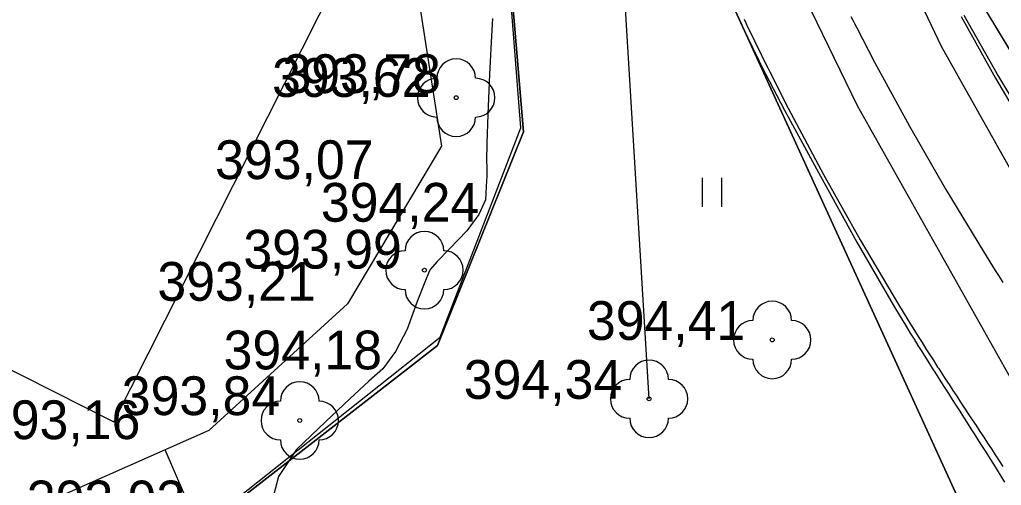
# Model space of a CAD drawing. Extents: x -574342 to -507939, y -1144044 to -1123894.
# Drawn here: x -508492.13 to -508466.78, y -1143152.64 to -1143140.63 of the extents above; entities that cross this region are included whole.
import ezdxf

# ---------------------------------------------------------------- set-up
doc = ezdxf.new("R2010")
doc.units = 0
for name, color, linetype in [('01_PARCELY_NAVRH_PC', 7, 'Continuous'), ('01_PARCELY_NAVRH_VHO', 7, 'Continuous'), ('01_PARCELY_NAVRH_ŽP', 7, 'Continuous'), ('1000', 7, 'Continuous'), ('21', 7, 'Continuous'), ('37', 7, 'Continuous'), ('43', 7, 'Continuous'), ('51', 7, 'Continuous'), ('54', 7, 'Continuous'), ('55', 7, 'Continuous'), ('60', 7, 'Continuous'), ('61', 7, 'Continuous'), ('Level 255', 7, 'Continuous'), ('VRST VEDL', 7, 'Continuous')]:
    doc.layers.add(name, color=color, linetype=linetype)

msp = doc.modelspace()

# ---------------------------------------------------------------- linework, layer by layer
msp.add_lwpolyline([(-508498.535, -1143120.193), (-508509.135, -1143141.189), (-508489.699, -1143151.002), (-508479.099, -1143130.006)], close=True)
at = {"layer": '01_PARCELY_NAVRH_PC'}
msp.add_lwpolyline([(-508426.41, -1143265.09), (-508431, -1143245.85), (-508431.86, -1143242.81), (-508432.73, -1143240.34), (-508445.99, -1143206.42), (-508454.33, -1143183.49), (-508456.87, -1143173.84), (-508463.3, -1143163.03), (-508476.26, -1143134.7), (-508479.46, -1143126.74), (-508474.05, -1143124.14), (-508467.92, -1143139.18), (-508459.97, -1143152.33), (-508456.09, -1143158.71), (-508451.57, -1143168.14), (-508437.66, -1143207.58), (-508425.52, -1143241.92), (-508422.7, -1143249.88), (-508420.08, -1143265.35)], dxfattribs=at)
at = {"layer": '01_PARCELY_NAVRH_VHO'}
msp.add_lwpolyline([(-508487.01, -1143113.01), (-508483.82, -1143117.57), (-508479.46, -1143126.74), (-508476.26, -1143134.7), (-508479.68, -1143136.88), (-508479.12, -1143143.52), (-508481.34, -1143149.03), (-508486.83, -1143153.3), (-508497.89, -1143158.09), (-508509.12, -1143169.33), (-508512.27, -1143171.56), (-508515.68, -1143172.08), (-508518.2, -1143171.1), (-508521.06, -1143176.58), (-508513.26, -1143177.6), (-508509.38, -1143179.27), (-508507.52, -1143173.92), (-508499.36, -1143164.43), (-508491.25, -1143159.19), (-508480.5, -1143156.13), (-508471.45, -1143157.79), (-508463.3, -1143163.03)], dxfattribs=at)
at = {"layer": '01_PARCELY_NAVRH_ŽP'}
msp.add_lwpolyline([(-508540.355, -1142847.7), (-508503.94, -1143018.7), (-508499.26, -1143041.98), (-508491.15, -1143065.29), (-508474.05, -1143124.14), (-508467.92, -1143139.18), (-508459.97, -1143152.33), (-508456.09, -1143158.71), (-508451.57, -1143168.14), (-508437.66, -1143207.58), (-508425.52, -1143241.92), (-508422.7, -1143249.88), (-508420.04, -1143252.1), (-508417.38, -1143252.95), (-508415.56, -1143252.78), (-508448.24, -1143160.16), (-508453.75, -1143145.01), (-508465.11, -1143123.03), (-508471.48, -1143106.99), (-508484.55, -1143061.98), (-508495.62, -1143031.06), (-508523.23, -1142904.28), (-508534.61, -1142847.7)], dxfattribs=at)
msp.add_lwpolyline([(-508521.06, -1143176.58), (-508518.2, -1143171.1), (-508515.68, -1143172.08), (-508512.27, -1143171.56), (-508509.12, -1143169.33), (-508497.89, -1143158.09), (-508486.83, -1143153.3), (-508481.34, -1143149.03), (-508479.12, -1143143.52), (-508479.68, -1143136.88), (-508476.26, -1143134.7), (-508463.3, -1143163.03), (-508471.45, -1143157.79), (-508480.5, -1143156.13), (-508491.25, -1143159.19), (-508499.36, -1143164.43), (-508507.52, -1143173.92), (-508509.38, -1143179.27), (-508513.26, -1143177.6)], close=True, dxfattribs=at)
at = {"layer": '1000'}
for points in [[(-508473.577, -1143140.566), (-508473.532, -1143140.663), (-508473.531, -1143140.663), (-508473.486, -1143140.762), (-508473.44, -1143140.86), (-508473.395, -1143140.958), (-508473.349, -1143141.055), (-508473.302, -1143141.153), (-508473.265, -1143141.231), (-508473.256, -1143141.251), (-508473.209, -1143141.348), (-508473.162, -1143141.446), (-508473.115, -1143141.543), (-508473.067, -1143141.64), (-508473.02, -1143141.737), (-508472.972, -1143141.834), (-508472.924, -1143141.931), (-508472.875, -1143142.028), (-508472.385, -1143142.961), (-508471.455, -1143144.663), (-508470.519, -1143146.364), (-508469.543, -1143148.043), (-508469.235, -1143148.553), (-508469.137, -1143148.712), (-508469.039, -1143148.871), (-508468.94, -1143149.03), (-508468.841, -1143149.188), (-508468.742, -1143149.347), (-508468.643, -1143149.505), (-508468.543, -1143149.663), (-508468.523, -1143149.695), (-508468.522, -1143149.696), (-508468.445, -1143149.816), (-508468.347, -1143149.968), (-508468.249, -1143150.12), (-508468.152, -1143150.272), (-508468.054, -1143150.424), (-508467.957, -1143150.576), (-508467.859, -1143150.728), (-508467.762, -1143150.88), (-508467.665, -1143151.033), (-508467.568, -1143151.185), (-508467.471, -1143151.337), (-508467.374, -1143151.49), (-508467.277, -1143151.642), (-508467.18, -1143151.795), (-508467.084, -1143151.948), (-508466.987, -1143152.1), (-508466.891, -1143152.253), (-508466.795, -1143152.406), (-508466.699, -1143152.559)], [(-508473.429, -1143140.613), (-508473.382, -1143140.71), (-508473.335, -1143140.808), (-508473.288, -1143140.905), (-508473.241, -1143141.002), (-508473.194, -1143141.099), (-508473.157, -1143141.177), (-508473.147, -1143141.196), (-508473.1, -1143141.293), (-508473.052, -1143141.39), (-508473.005, -1143141.487), (-508472.957, -1143141.584), (-508472.909, -1143141.681), (-508472.861, -1143141.778), (-508472.813, -1143141.874), (-508472.764, -1143141.971), (-508472.287, -1143142.909), (-508471.377, -1143144.62), (-508470.427, -1143146.31), (-508469.437, -1143147.977), (-508469.126, -1143148.484), (-508469.027, -1143148.643), (-508468.929, -1143148.801), (-508468.83, -1143148.959), (-508468.73, -1143149.117), (-508468.63, -1143149.274), (-508468.53, -1143149.431), (-508468.43, -1143149.589), (-508468.409, -1143149.621), (-508468.409, -1143149.621), (-508468.33, -1143149.741), (-508468.231, -1143149.892), (-508468.132, -1143150.043), (-508468.033, -1143150.194), (-508467.934, -1143150.345), (-508467.835, -1143150.496), (-508467.736, -1143150.647), (-508467.637, -1143150.798), (-508467.537, -1143150.949), (-508467.438, -1143151.1), (-508467.339, -1143151.251), (-508467.24, -1143151.402), (-508467.141, -1143151.553), (-508467.042, -1143151.704), (-508466.943, -1143151.855), (-508466.844, -1143152.006), (-508466.745, -1143152.157)], [(-508467.824, -1143140.547), (-508466.938, -1143142.136), (-508466.015, -1143143.703)], [(-508467.757, -1143140.512), (-508466.856, -1143142.09), (-508465.92, -1143143.646)]]:
    msp.add_lwpolyline(points, dxfattribs=at)
at = {"layer": '21'}
msp.add_lwpolyline([(-508470.67, -1143140.543), (-508470.622, -1143140.637), (-508470.575, -1143140.73), (-508470.527, -1143140.823), (-508470.056, -1143141.728), (-508469.158, -1143143.378), (-508468.221, -1143145.006), (-508467.247, -1143146.612), (-508466.94, -1143147.101), (-508466.843, -1143147.253), (-508466.746, -1143147.405)], dxfattribs=at)
at = {"layer": '37'}
for points in [[(-508470.5, -1143142.85), (-508477.03, -1143129.41), (-508478.76, -1143124.67), (-508476.03, -1143123.74), (-508473.82, -1143129.8)], [(-508470.5, -1143142.85), (-508477.03, -1143129.41), (-508478.76, -1143124.67), (-508476.03, -1143123.74), (-508473.82, -1143129.8)], [(-508473.82, -1143129.8), (-508468.34, -1143141.31), (-508458.53, -1143158.76), (-508453.13, -1143170.86), (-508439.96, -1143210.5), (-508427.56, -1143241.73), (-508421.57, -1143265.72), (-508416.35, -1143292.6), (-508412.42, -1143304.7), (-508408.82, -1143311.83)], [(-508473.82, -1143129.8), (-508468.34, -1143141.31), (-508458.53, -1143158.76), (-508453.13, -1143170.86), (-508439.96, -1143210.5), (-508427.56, -1143241.73), (-508421.57, -1143265.72), (-508416.35, -1143292.6), (-508412.42, -1143304.7), (-508408.82, -1143311.83)], [(-508408.82, -1143311.83), (-508404.37, -1143317.04), (-508398.21, -1143321.18), (-508393.66, -1143322.44), (-508393.79, -1143324.58), (-508400.56, -1143323.11), (-508406.32, -1143319.06), (-508411.41, -1143313.16), (-508415.31, -1143305.9), (-508419.33, -1143292.88), (-508424.96, -1143264.72), (-508428.49, -1143248.11), (-508430.27, -1143242.09), (-508442.28, -1143211.48), (-508455.59, -1143171.17), (-508460.82, -1143160.05), (-508470.5, -1143142.85)], [(-508408.82, -1143311.83), (-508404.37, -1143317.04), (-508398.21, -1143321.18), (-508393.66, -1143322.44), (-508393.79, -1143324.58), (-508400.56, -1143323.11), (-508406.32, -1143319.06), (-508411.41, -1143313.16), (-508415.31, -1143305.9), (-508419.33, -1143292.88), (-508424.96, -1143264.72), (-508428.49, -1143248.11), (-508430.27, -1143242.09), (-508442.28, -1143211.48), (-508455.59, -1143171.17), (-508460.82, -1143160.05), (-508470.5, -1143142.85)]]:
    msp.add_lwpolyline(points, dxfattribs=at)
at = {"layer": '43'}
for p, q in [((-508474.498, -1143145.457), (-508474.498, -1143144.707)), ((-508473.998, -1143145.457), (-508473.998, -1143144.707))]:
    msp.add_line(p, q, dxfattribs=at)
at = {"layer": '51'}
msp.add_lwpolyline([(-508520.2, -1143160.98), (-508507.66, -1143152.38), (-508503.68, -1143148.5), (-508498.94, -1143141.93), (-508496.26, -1143135.35), (-508495.95, -1143129.08), (-508495.44, -1143120.19), (-508493.12, -1143115.06), (-508490.39, -1143115.19), (-508486.94, -1143118.54), (-508484.73, -1143123.98), (-508484.03, -1143128.35), (-508482.47, -1143135.96), (-508481.24, -1143143.89), (-508483.67, -1143147.96), (-508487.25, -1143151.23), (-508497.6, -1143155.8), (-508504.12, -1143160.81), (-508512.14, -1143168.95), (-508515.5, -1143169.45), (-508518.57, -1143168.12), (-508521.82, -1143163.95)], close=True, dxfattribs=at)
msp.add_lwpolyline([(-508520.2, -1143160.98), (-508507.66, -1143152.38), (-508503.68, -1143148.5), (-508498.94, -1143141.93), (-508496.26, -1143135.35), (-508495.95, -1143129.08), (-508495.44, -1143120.19), (-508493.12, -1143115.06), (-508490.39, -1143115.19), (-508486.94, -1143118.54), (-508484.73, -1143123.98), (-508484.03, -1143128.35), (-508482.47, -1143135.96), (-508481.24, -1143143.89), (-508483.67, -1143147.96), (-508487.25, -1143151.23), (-508497.6, -1143155.8), (-508504.12, -1143160.81), (-508512.14, -1143168.95), (-508515.5, -1143169.45), (-508518.57, -1143168.12), (-508521.82, -1143163.95)], close=True, dxfattribs=at)
at = {"layer": '54'}
for centre in [(-508480.86, -1143142.64), (-508481.68, -1143147.09), (-508472.7, -1143148.89), (-508475.88, -1143150.41), (-508484.9, -1143150.97)]:
    msp.add_circle(centre, 0.05, dxfattribs=at)
for centre, start, end in [((-508480.86, -1143142.14), 0, 180), ((-508481.36, -1143142.64), 90, 270), ((-508480.36, -1143142.64), 270, 90), ((-508480.86, -1143143.14), 180, 0), ((-508481.68, -1143146.59), 0, 180), ((-508482.18, -1143147.09), 90, 270), ((-508481.18, -1143147.09), 270, 90), ((-508481.68, -1143147.59), 180, 0), ((-508472.7, -1143148.39), 0, 180), ((-508473.2, -1143148.89), 90, 270), ((-508472.2, -1143148.89), 270, 90), ((-508475.88, -1143149.91), 0, 180), ((-508472.7, -1143149.39), 180, 0), ((-508484.9, -1143150.47), 0, 180), ((-508476.38, -1143150.41), 90, 270), ((-508475.38, -1143150.41), 270, 90), ((-508485.4, -1143150.97), 90, 270), ((-508484.4, -1143150.97), 270, 90), ((-508475.88, -1143150.91), 180, 0), ((-508484.9, -1143151.47), 180, 0)]:
    msp.add_arc(centre, 0.5, start, end, dxfattribs=at)
at = {"layer": '55'}
msp.add_line((-508475.88, -1143150.41), (-508476.65, -1143137.61), dxfattribs=at)
msp.add_line((-508475.88, -1143150.41), (-508476.65, -1143137.61), dxfattribs=at)
at = {"layer": '60'}
msp.add_lwpolyline([(-508515.74, -1143172.05), (-508512.28, -1143171.53), (-508508.56, -1143168.5), (-508497.82, -1143157.99), (-508486.77, -1143153.18), (-508481.27, -1143148.82), (-508479.19, -1143143.42), (-508479.72, -1143136.69), (-508476.24, -1143134.48), (-508476.7, -1143133.48), (-508480.34, -1143134.37), (-508481.13, -1143128.49), (-508479.36, -1143127.67), (-508479.81, -1143126.52), (-508482.03, -1143126.91), (-508483.98, -1143117.49), (-508487.17, -1143112.95)], dxfattribs=at)
msp.add_lwpolyline([(-508515.74, -1143172.05), (-508512.28, -1143171.53), (-508508.56, -1143168.5), (-508497.82, -1143157.99), (-508486.77, -1143153.18), (-508481.27, -1143148.82), (-508479.19, -1143143.42), (-508479.72, -1143136.69), (-508476.24, -1143134.48), (-508476.7, -1143133.48), (-508480.34, -1143134.37), (-508481.13, -1143128.49), (-508479.36, -1143127.67), (-508479.81, -1143126.52), (-508482.03, -1143126.91), (-508483.98, -1143117.49), (-508487.17, -1143112.95)], dxfattribs=at)
at = {"layer": '61'}
msp.add_line((-508487.589, -1143153.536), (-508488.376, -1143151.727), dxfattribs=at)
msp.add_line((-508487.589, -1143153.536), (-508488.376, -1143151.727), dxfattribs=at)
at = {"layer": 'VRST VEDL'}
msp.add_lwpolyline([(-508479.925, -1143140.595), (-508479.958, -1143141.211), (-508479.997, -1143142.037), (-508480.042, -1143143.072), (-508480.068, -1143143.817), (-508480.077, -1143144.27), (-508480.067, -1143144.432), (-508480.069, -1143144.653), (-508480.082, -1143144.934), (-508480.106, -1143145.274), (-508480.273, -1143145.655), (-508480.583, -1143146.077), (-508481.037, -1143146.539), (-508481.351, -1143146.868), (-508481.526, -1143147.063), (-508481.561, -1143147.125), (-508481.674, -1143147.403), (-508481.864, -1143147.898), (-508482.13, -1143148.61), (-508482.428, -1143149.19), (-508482.756, -1143149.639), (-508483.114, -1143149.957), (-508483.605, -1143150.409), (-508484.227, -1143150.995), (-508484.983, -1143151.716), (-508485.45, -1143152.417), (-508485.63, -1143153.099)], dxfattribs=at)

# ---------------------------------------------------------------- texts
at = {"layer": 'Level 255'}
for s, p in [('393,62', (-508485.615, -1143142.62)), ('393,78', (-508485.345, -1143142.52)), ('393,07', (-508487.085, -1143144.74)), ('394,24', (-508484.355, -1143145.84)), ('393,99', (-508486.355, -1143147.05)), ('393,21', (-508488.575, -1143147.88)), ('394,41', (-508477.485, -1143148.89)), ('394,18', (-508486.865, -1143149.65)), ('394,34', (-508480.665, -1143150.41)), ('393,84', (-508489.495, -1143150.83)), ('393,16', (-508493.105, -1143151.45)), ('393,93', (-508491.945, -1143153.52))]:
    msp.add_text(s, height=1, dxfattribs=at).set_placement(p)

doc.saveas('drawing.dxf')
